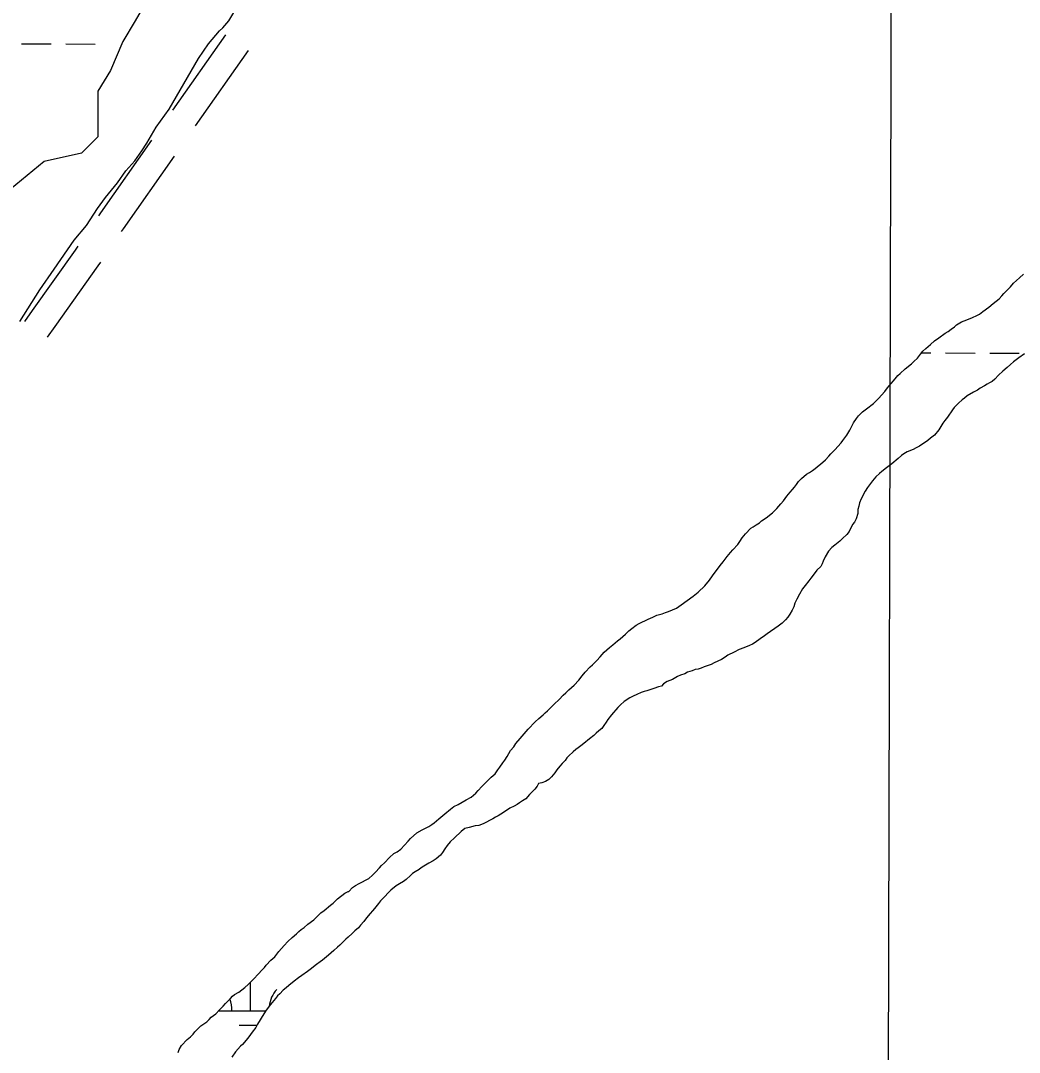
# Model space of a CAD drawing. Extents: x 3161665 to 3199565, y 885729 to 911164.
# Drawn here: x 3185870 to 3186953, y 903761 to 904881 of the extents above; entities that cross this region are included whole.
import ezdxf

# ---------------------------------------------------------------- set-up
doc = ezdxf.new("R2010")
doc.units = 0
for name, color, linetype in [('V-GRID-MAJR', 7, 'Continuous'), ('V-ROAD-CNTR', 7, 'Continuous'), ('V-SITE-VEGE', 7, 'Continuous'), ('V-WETL-SWMP', 7, 'Continuous')]:
    doc.layers.add(name, color=color, linetype=linetype)

msp = doc.modelspace()

# ---------------------------------------------------------------- linework, layer by layer
at = {"layer": 'V-GRID-MAJR'}
msp.add_spline([(3186778.469, 891137.72), (3186794.333, 897197.42), (3186810.2060000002, 903260.204), (3186826.079, 909323.034), (3186826.0870000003, 909326.073)], degree=3, dxfattribs=at)
at = {"layer": 'V-ROAD-CNTR'}
for p, q in [((3186034.8635766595, 904783.6079583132), (3186092.31179391, 904865.459506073)), ((3186059.4716287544, 904766.4483504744), (3186116.919845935, 904848.2998981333))]:
    msp.add_line(p, q, dxfattribs=at)
for points in [[(3185954.4723471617, 904668.990653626), (3185956.5218773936, 904671.9876218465), (3186011.8842897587, 904750.8673392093)], [(3185979.0813070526, 904651.8304169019), (3185981.1821226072, 904654.9023781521), (3186036.492341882, 904733.7077314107)], [(3185874.163015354, 904554.3237413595), (3185882.3050864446, 904566.0000744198), (3185929.0161102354, 904631.6063197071), (3185931.9215517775, 904635.9535866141)], [(3185898.770984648, 904537.1642586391), (3185906.8289135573, 904548.7199255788), (3185953.711889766, 904614.5676802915), (3185956.534335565, 904618.790764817)]]:
    msp.add_lwpolyline(points, dxfattribs=at)
at = {"layer": 'V-SITE-VEGE'}
for p, q in [((3186095.355, 904880.3979999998), (3186101.941, 904891.1759999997)), ((3186088.795, 904872.8669999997), (3186095.355, 904880.3979999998)), ((3186073.494, 904855.6619999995), (3186085.5200000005, 904869.6459999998)), ((3186085.52, 904869.6459999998), (3186088.795, 904872.8669999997)), ((3186062.532, 904839.5029999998), (3186073.494, 904855.6619999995)), ((3186030.679, 904784.5229999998), (3186062.532, 904839.5029999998)), ((3186016.4450000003, 904765.1419999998), (3186030.6790000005, 904784.5229999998)), ((3186006.556, 904747.8919999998), (3186016.4450000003, 904765.1419999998)), ((3186001.071, 904739.2719999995), (3186006.556, 904747.8919999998)), ((3185993.401, 904728.5019999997), (3186001.071, 904739.2719999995)), ((3185974.799, 904704.8269999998), (3185983.569, 904717.7519999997)), ((3185983.569, 904717.7519999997), (3185993.401, 904728.5019999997)), ((3185961.6720000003, 904688.6839999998), (3185974.799, 904704.8269999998)), ((3185952.91, 904676.8409999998), (3185961.6720000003, 904688.6839999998)), ((3185940.848, 904658.5259999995), (3185952.91, 904676.8409999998)), ((3185927.722, 904642.3849999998), (3185940.848, 904658.5259999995)), ((3185905.808, 904611.1509999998), (3185927.722, 904642.3849999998)), ((3185890.463, 904588.5309999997), (3185905.808, 904611.1509999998)), ((3185868.522, 904554.0489999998), (3185890.463, 904588.5309999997))]:
    msp.add_line(p, q, dxfattribs=at)
at = {"layer": 'V-WETL-SWMP'}
for p, q in [((3185870.5081497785, 904855.5286582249), (3185902.5078436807, 904855.4402283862)), ((3185918.507690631, 904855.3960134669), (3185950.507384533, 904855.3075836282)), ((3186847.2734872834, 904520.1552175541), (3186857.3478910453, 904520.1273773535)), ((3186873.347829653, 904520.0831621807), (3186905.3477068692, 904519.9947318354)), ((3186921.347645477, 904519.9505166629), (3186953.3475226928, 904519.8620863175)), ((3186118.871805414, 903806.0734064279), (3186118.9581402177, 903837.3145316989)), ((3186084.207793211, 903806.1691990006), (3186135.4382949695, 903806.0276256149)), ((3186106.8292080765, 903790.6756270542), (3186126.193637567, 903790.6221142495))]:
    msp.add_line(p, q, dxfattribs=at)
for points in [[(3186011.817000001, 904912.0909999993), (3185993.846000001, 904880.6309999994), (3185980.368000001, 904858.1589999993), (3185966.889000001, 904826.6999999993), (3185953.4110000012, 904804.2279999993), (3185953.4110000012, 904777.2619999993), (3185953.4110000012, 904754.7909999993), (3185935.440000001, 904736.8139999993), (3185895.006000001, 904727.8249999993), (3185845.586000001, 904687.3769999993)], [(3186612.037000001, 904267.3549999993), (3186617.233000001, 904273.6259999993), (3186620.299000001, 904278.1119999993), (3186628.567000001, 904289.4709999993), (3186631.927000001, 904293.3509999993), (3186636.212000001, 904299.0289999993), (3186639.881000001, 904303.5079999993), (3186642.628000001, 904306.4909999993), (3186647.817000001, 904312.1579999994), (3186649.9650000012, 904315.4489999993), (3186652.722000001, 904319.3359999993), (3186656.089000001, 904323.8179999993), (3186661.888000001, 904330.0819999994), (3186664.618000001, 904331.5569999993), (3186667.957000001, 904333.6289999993), (3186671.296000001, 904335.7009999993), (3186673.7320000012, 904337.7829999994), (3186678.592000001, 904341.0429999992), (3186685.589000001, 904346.6889999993), (3186690.162000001, 904351.1579999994), (3186694.745000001, 904356.5309999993), (3186697.492000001, 904359.5139999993), (3186701.167000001, 904364.5959999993), (3186704.836000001, 904369.0749999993), (3186707.278000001, 904371.7599999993), (3186709.419000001, 904374.4479999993), (3186711.563000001, 904377.4379999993), (3186713.710000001, 904380.7289999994), (3186717.064000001, 904384.0059999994), (3186722.540000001, 904388.4639999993), (3186725.880000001, 904390.5359999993), (3186728.918000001, 904392.6109999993), (3186731.956000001, 904394.6859999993), (3186740.173000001, 904401.5239999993), (3186742.916000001, 904404.2059999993), (3186746.578000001, 904408.0819999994), (3186748.7150000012, 904410.4689999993), (3186753.288000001, 904414.9379999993), (3186760.004000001, 904422.3959999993), (3186761.844000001, 904425.0879999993), (3186763.988000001, 904428.0769999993), (3186766.129000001, 904430.7659999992), (3186769.510000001, 904436.4539999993), (3186773.518000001, 904444.2449999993), (3186776.888000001, 904449.0289999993), (3186779.032000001, 904452.0179999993), (3186783.300000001, 904456.1889999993), (3186787.557000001, 904459.4559999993), (3186795.1610000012, 904465.3969999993), (3186800.953000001, 904471.0579999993), (3186803.703000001, 904474.3419999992), (3186807.365000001, 904478.2179999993), (3186810.424000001, 904482.1019999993), (3186812.260000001, 904484.4919999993), (3186814.702000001, 904487.1769999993), (3186816.538000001, 904489.5669999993), (3186818.675000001, 904491.9539999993), (3186821.730000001, 904495.5359999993), (3186824.166000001, 904497.6179999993), (3186829.649000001, 904502.6789999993), (3186836.345000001, 904508.3289999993), (3186838.784000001, 904510.7129999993), (3186842.747000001, 904514.5859999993), (3186846.111000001, 904518.7669999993), (3186848.861000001, 904522.0509999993), (3186851.909000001, 904525.0299999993), (3186857.081000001, 904529.1909999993), (3186861.349000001, 904533.3619999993), (3186865.908000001, 904536.6249999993), (3186872.898000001, 904541.6689999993), (3186876.234000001, 904543.4389999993), (3186879.577000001, 904545.8119999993), (3186882.923000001, 904548.4859999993), (3186885.359000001, 904550.5679999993), (3186890.520000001, 904553.8249999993), (3186896.572000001, 904555.8649999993), (3186902.631000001, 904558.5089999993), (3186907.477000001, 904560.5629999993), (3186910.210000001, 904562.3399999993), (3186913.858000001, 904565.0109999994), (3186920.242000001, 904569.7609999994), (3186925.109000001, 904573.6229999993), (3186931.500000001, 904578.9749999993), (3186934.552000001, 904582.2559999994), (3186936.689000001, 904584.6429999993), (3186940.043000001, 904587.9199999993), (3186943.704000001, 904591.7959999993), (3186947.064000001, 904595.6759999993), (3186953.463000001, 904601.6309999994), (3186958.028000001, 904605.4969999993)], [(3186959.145000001, 904518.9769999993), (3186952.768000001, 904514.8299999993), (3186946.990000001, 904510.3749999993), (3186943.942000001, 904507.3959999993), (3186940.290000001, 904504.4239999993), (3186935.420000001, 904500.2599999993), (3186930.851000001, 904496.0919999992), (3186926.881000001, 904491.6169999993), (3186924.137000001, 904488.9349999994), (3186921.110000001, 904487.7639999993), (3186918.380000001, 904486.2889999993), (3186915.647000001, 904484.5109999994), (3186911.095000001, 904481.8509999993), (3186908.057000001, 904479.7759999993), (3186903.814000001, 904477.7149999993), (3186896.833000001, 904473.5749999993), (3186894.093000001, 904471.1949999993), (3186891.3570000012, 904469.1159999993), (3186887.397000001, 904465.5449999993), (3186882.821000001, 904460.7739999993), (3186880.985000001, 904458.3839999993), (3186875.467000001, 904450.3089999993), (3186872.412000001, 904446.7269999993), (3186870.268000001, 904443.7379999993), (3186868.116000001, 904440.1449999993), (3186865.9650000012, 904436.5529999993), (3186861.379000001, 904430.8779999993), (3186857.121000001, 904427.6119999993), (3186854.080000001, 904425.2349999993), (3186844.966000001, 904419.0099999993), (3186841.630000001, 904417.2399999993), (3186838.294000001, 904415.4699999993), (3186831.633000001, 904412.8329999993), (3186827.988000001, 904410.4639999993), (3186825.557000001, 904408.6829999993), (3186821.905000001, 904405.7109999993), (3186814.905000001, 904399.7629999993), (3186809.4280000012, 904395.3039999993), (3186804.259000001, 904391.4449999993), (3186801.523000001, 904389.3659999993), (3186797.560000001, 904385.4929999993), (3186794.196000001, 904381.3119999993), (3186790.833000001, 904377.1309999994)], [(3186790.833000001, 904377.1309999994), (3186788.688000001, 904374.1409999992), (3186786.229000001, 904369.9499999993), (3186781.916000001, 904361.8609999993), (3186780.056000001, 904357.3609999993), (3186779.412000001, 904353.7509999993), (3186778.165000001, 904350.1479999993), (3186778.116000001, 904345.9289999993), (3186776.239000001, 904339.9219999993), (3186774.389000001, 904336.3259999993), (3186772.5530000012, 904333.9359999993), (3186768.850000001, 904326.4429999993), (3186766.401000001, 904323.1559999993), (3186761.527000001, 904318.6899999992), (3186758.784000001, 904316.0089999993), (3186753.307000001, 904311.5499999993), (3186749.961000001, 904308.8759999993), (3186746.299000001, 904304.9999999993), (3186742.614000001, 904299.0139999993), (3186740.449000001, 904294.2159999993), (3186739.510000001, 904291.2119999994), (3186737.972000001, 904288.5169999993), (3186733.704000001, 904284.3459999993), (3186730.645000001, 904280.4629999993), (3186727.275000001, 904275.6789999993), (3186724.829000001, 904272.6929999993), (3186721.157000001, 904267.9119999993), (3186718.099000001, 904264.0289999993), (3186715.0190000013, 904258.3369999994), (3186711.943000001, 904252.9469999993), (3186709.781000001, 904248.4499999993), (3186708.531000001, 904244.5459999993), (3186706.983000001, 904240.9469999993), (3186704.218000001, 904236.4569999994), (3186702.074000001, 904233.4679999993), (3186699.628000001, 904230.4819999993), (3186695.970000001, 904226.9059999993), (3186691.713000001, 904223.6399999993), (3186688.065000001, 904220.9689999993), (3186683.205000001, 904217.7089999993), (3186679.862000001, 904215.3359999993), (3186676.824000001, 904213.2609999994), (3186672.266000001, 904209.9979999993), (3186666.792000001, 904205.8399999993), (3186663.758000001, 904204.0669999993), (3186660.727000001, 904202.5939999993), (3186654.367000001, 904199.9549999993), (3186649.222000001, 904198.2049999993), (3186644.068000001, 904195.5509999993), (3186637.095000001, 904192.0139999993), (3186634.057000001, 904189.9389999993), (3186630.111000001, 904187.5729999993), (3186626.169000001, 904185.5089999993), (3186622.230000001, 904183.7449999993), (3186618.8940000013, 904181.9749999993), (3186611.332000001, 904179.6499999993), (3186608.301000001, 904178.1779999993), (3186604.972000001, 904177.0109999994), (3186601.650000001, 904176.4459999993), (3186598.321000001, 904175.2779999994), (3186593.177000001, 904173.5289999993), (3186590.447000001, 904172.0529999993), (3186585.604000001, 904170.2999999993), (3186582.576000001, 904169.1289999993), (3186577.114000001, 904165.8759999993), (3186571.058000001, 904163.5339999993), (3186567.109000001, 904160.8669999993), (3186564.972000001, 904158.4799999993), (3186561.646000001, 904157.6139999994), (3186556.8030000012, 904155.8609999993), (3186549.241000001, 904153.5359999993), (3186546.217000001, 904152.6669999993), (3186542.888000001, 904151.4989999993), (3186538.343000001, 904149.4419999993), (3186534.404000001, 904147.6779999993), (3186530.767000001, 904145.9109999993), (3186524.390000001, 904141.7649999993), (3186520.430000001, 904138.1929999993), (3186517.683000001, 904135.2099999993), (3186510.963000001, 904127.4509999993), (3186506.685000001, 904122.3759999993), (3186504.842000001, 904119.3829999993), (3186502.390000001, 904115.7939999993), (3186500.242000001, 904112.5029999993), (3186497.200000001, 904110.1259999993), (3186494.155000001, 904107.4479999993), (3186491.717000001, 904105.0649999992), (3186486.853000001, 904101.5039999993), (3186480.767000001, 904096.4489999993), (3186477.421000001, 904093.7749999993), (3186474.680000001, 904091.3949999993), (3186472.2490000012, 904089.6139999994), (3186469.207000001, 904087.2379999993), (3186464.638000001, 904083.0709999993), (3186462.501000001, 904080.6839999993), (3186460.360000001, 904077.9959999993), (3186457.305000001, 904074.4139999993), (3186454.561000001, 904071.7319999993), (3186451.4990000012, 904067.5469999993), (3186449.355000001, 904064.5579999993), (3186445.686000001, 904060.0789999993)], [(3186155.430000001, 903877.1309999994), (3186159.697000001, 903881.3019999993), (3186164.270000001, 903885.7709999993), (3186168.836000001, 903889.6369999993), (3186171.278000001, 903892.3219999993), (3186174.014000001, 903894.4009999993), (3186177.3570000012, 903896.7739999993), (3186181.313000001, 903900.0439999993), (3186187.701000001, 903905.0949999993), (3186190.140000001, 903907.4779999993), (3186195.322000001, 903912.5429999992), (3186198.970000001, 903915.2139999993), (3186205.666000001, 903920.8639999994), (3186208.704000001, 903922.9389999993), (3186210.841000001, 903925.3259999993), (3186213.280000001, 903927.7089999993), (3186221.490000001, 903933.9449999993), (3186225.127000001, 903935.7109999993), (3186225.730000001, 903935.7049999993), (3186229.696000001, 903939.8789999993), (3186233.039000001, 903942.2519999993), (3186236.981000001, 903944.3169999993), (3186247.294000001, 903949.9249999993), (3186251.555000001, 903953.4929999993), (3186254.603000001, 903956.4729999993), (3186259.179000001, 903961.2429999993), (3186261.320000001, 903963.9309999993), (3186264.365000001, 903966.6089999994), (3186269.859000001, 903972.5739999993), (3186274.733000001, 903977.0399999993), (3186278.069000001, 903978.8099999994), (3186282.021000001, 903981.7789999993), (3186289.954000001, 903990.1279999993), (3186292.701000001, 903993.1099999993), (3186299.404000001, 903999.3629999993), (3186305.469000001, 904002.6089999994), (3186312.443000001, 904006.1459999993), (3186315.782000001, 904008.2179999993), (3186318.217000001, 904010.2999999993), (3186323.389000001, 904014.4599999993), (3186329.780000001, 904019.8129999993), (3186336.168000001, 904024.8629999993), (3186339.819000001, 904027.8359999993), (3186344.368000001, 904030.1949999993), (3186353.166000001, 904035.2179999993), (3186358.325000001, 904038.1729999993), (3186363.496000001, 904042.3339999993), (3186366.243000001, 904045.3159999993), (3186369.908000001, 904049.4939999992), (3186380.273000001, 904059.6239999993), (3186384.534000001, 904063.1919999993), (3186387.599000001, 904067.6779999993), (3186389.744000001, 904070.6669999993), (3186392.813000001, 904075.4549999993), (3186394.954000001, 904078.1429999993), (3186397.413000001, 904082.3349999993), (3186401.102000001, 904088.6219999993), (3186404.767000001, 904092.7999999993), (3186406.918000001, 904096.3919999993), (3186411.8030000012, 904101.7619999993), (3186420.359000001, 904111.9119999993), (3186427.983000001, 904119.6619999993), (3186431.943000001, 904123.2329999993), (3186436.512000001, 904127.4009999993), (3186438.947000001, 904129.4829999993), (3186441.386000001, 904131.8659999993), (3186448.702000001, 904139.0159999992), (3186453.884000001, 904144.0809999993), (3186458.460000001, 904148.8509999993), (3186461.200000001, 904151.2309999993), (3186464.5530000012, 904154.5079999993), (3186470.338000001, 904159.5659999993), (3186475.223000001, 904164.9349999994), (3186478.895000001, 904169.7159999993), (3186482.255000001, 904173.5959999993), (3186487.7490000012, 904179.5609999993), (3186490.184000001, 904181.6429999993), (3186494.760000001, 904186.4129999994), (3186498.422000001, 904190.2899999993), (3186502.700000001, 904195.3649999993), (3186508.485000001, 904200.4229999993), (3186512.136000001, 904203.3949999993), (3186514.872000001, 904205.4739999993), (3186517.308000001, 904207.5559999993), (3186520.048000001, 904209.9349999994), (3186525.833000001, 904214.9929999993), (3186529.792000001, 904218.5649999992), (3186532.837000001, 904221.2429999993), (3186537.399000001, 904224.8069999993), (3186540.735000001, 904226.5779999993), (3186550.435000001, 904231.2889999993), (3186555.582000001, 904233.3399999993), (3186560.131000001, 904235.6989999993), (3186565.8740000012, 904237.1399999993), (3186569.505000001, 904238.3039999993), (3186572.834000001, 904239.4719999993), (3186581.314000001, 904242.9919999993), (3186586.4820000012, 904246.8509999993), (3186599.549000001, 904256.0449999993), (3186605.026000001, 904260.5029999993), (3186612.037000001, 904267.3549999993)], [(3186445.686000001, 904060.0789999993), (3186442.638000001, 904057.0989999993), (3186438.997000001, 904055.0309999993), (3186435.363000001, 904053.5659999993), (3186431.736000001, 904052.7029999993), (3186430.198000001, 904050.0079999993), (3186427.448000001, 904046.7239999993), (3186421.954000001, 904040.7589999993), (3186417.683000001, 904036.2859999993), (3186414.038000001, 904033.9169999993), (3186411.000000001, 904031.8419999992), (3186408.267000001, 904030.0649999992), (3186405.233000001, 904028.2909999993), (3186400.383000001, 904025.9349999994), (3186396.739000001, 904023.5659999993), (3186390.666000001, 904019.7169999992), (3186387.632000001, 904017.9429999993), (3186384.898000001, 904016.1659999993), (3186382.165000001, 904014.3889999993), (3186371.555000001, 904009.0849999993), (3186366.712000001, 904007.3319999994), (3186362.787000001, 904006.7739999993), (3186356.437000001, 904005.0389999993), (3186351.601000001, 904003.8879999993), (3186347.649000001, 904000.9199999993), (3186340.336000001, 903994.0709999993), (3186335.764000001, 903989.6019999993), (3186332.400000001, 903985.4209999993), (3186329.947000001, 903981.8319999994), (3186327.491000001, 903977.9409999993), (3186325.046000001, 903974.9549999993), (3186320.480000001, 903971.0889999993), (3186317.141000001, 903969.0179999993), (3186312.589000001, 903966.3569999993), (3186307.126000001, 903963.1039999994), (3186304.393000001, 903961.3269999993), (3186301.961000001, 903959.5459999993), (3186297.711000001, 903956.8819999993), (3186294.978000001, 903955.1049999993), (3186292.542000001, 903953.0229999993), (3186287.973000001, 903948.8559999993), (3186285.233000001, 903946.4759999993), (3186280.685000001, 903944.1169999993), (3186277.040000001, 903941.7469999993), (3186271.259000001, 903936.9909999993), (3186267.909000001, 903934.0149999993), (3186265.159000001, 903930.7309999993), (3186262.717000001, 903928.0459999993), (3186259.973000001, 903925.3649999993), (3186257.832000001, 903922.6769999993), (3186253.551000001, 903917.2999999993), (3186251.410000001, 903914.6119999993), (3186248.968000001, 903911.9269999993), (3186244.994000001, 903907.1499999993), (3186241.932000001, 903902.9649999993), (3186238.271000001, 903899.0889999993), (3186236.126000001, 903896.0989999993), (3186232.170000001, 903892.8289999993), (3186229.427000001, 903890.1479999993), (3186225.159000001, 903885.9769999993), (3186222.423000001, 903883.8979999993), (3186216.018000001, 903877.3399999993), (3186213.582000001, 903875.2589999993), (3186209.623000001, 903871.6869999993), (3186203.5360000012, 903866.6329999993), (3186197.142000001, 903860.9789999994), (3186194.710000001, 903859.1979999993), (3186190.460000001, 903856.5339999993), (3186183.767000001, 903851.1859999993), (3186180.725000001, 903848.8089999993), (3186174.649000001, 903844.6589999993), (3186171.002000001, 903841.9879999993), (3186166.440000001, 903838.4229999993), (3186160.658000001, 903833.6669999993), (3186157.613000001, 903830.9889999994), (3186154.572000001, 903828.6129999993), (3186150.910000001, 903824.7359999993), (3186148.170000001, 903822.3559999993), (3186146.029000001, 903819.6679999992), (3186144.193000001, 903817.2779999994), (3186140.830000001, 903813.0959999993), (3186135.935000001, 903806.8229999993), (3186131.636000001, 903799.9389999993), (3186129.485000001, 903796.3469999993), (3186126.717000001, 903791.5559999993), (3186124.871000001, 903788.2619999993), (3186120.891000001, 903782.8819999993), (3186117.219000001, 903778.1009999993), (3186114.160000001, 903774.2179999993), (3186110.492000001, 903769.7389999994), (3186108.056000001, 903767.6569999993), (3186102.864000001, 903761.6879999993), (3186098.579000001, 903756.0099999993)], [(3186040.461000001, 903760.8969999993), (3186041.403000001, 903764.2019999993), (3186044.167000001, 903768.6909999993), (3186050.267000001, 903774.9509999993), (3186053.919000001, 903777.9229999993), (3186056.666000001, 903780.9059999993), (3186058.502000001, 903783.2959999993), (3186062.160000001, 903786.8709999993), (3186065.208000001, 903789.8509999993), (3186068.2490000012, 903792.2269999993), (3186071.589000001, 903794.2989999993), (3186074.028000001, 903796.6819999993), (3186076.470000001, 903799.3669999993), (3186081.333000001, 903802.9279999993), (3186085.3030000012, 903807.4039999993), (3186089.266000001, 903811.2769999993), (3186091.708000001, 903813.9609999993), (3186094.452000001, 903816.6429999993), (3186097.199000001, 903819.6249999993), (3186099.336000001, 903822.0119999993), (3186101.768000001, 903823.7929999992), (3186106.320000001, 903826.4529999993), (3186113.009000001, 903831.5009999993), (3186116.362000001, 903834.7779999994), (3186119.106000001, 903837.4589999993), (3186122.764000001, 903841.0339999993), (3186127.3400000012, 903845.8049999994), (3186131.614000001, 903850.5779999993), (3186134.056000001, 903853.2629999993), (3186135.892000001, 903855.6529999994), (3186141.078000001, 903861.0189999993), (3186145.342000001, 903864.8889999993), (3186149.627000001, 903870.5669999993), (3186155.430000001, 903877.1309999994)]]:
    msp.add_lwpolyline(points, dxfattribs=at)
for centre, radius, start, end in [((3186174.115841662, 903806.3955467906), 35.246287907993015, 139.06984280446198, 172.55128376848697), ((3186063.630393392, 903806.7008687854), 35.24628790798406, 359.0698458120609, 20.473828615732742)]:
    msp.add_arc(centre, radius, start, end, dxfattribs=at)

doc.saveas('drawing.dxf')
